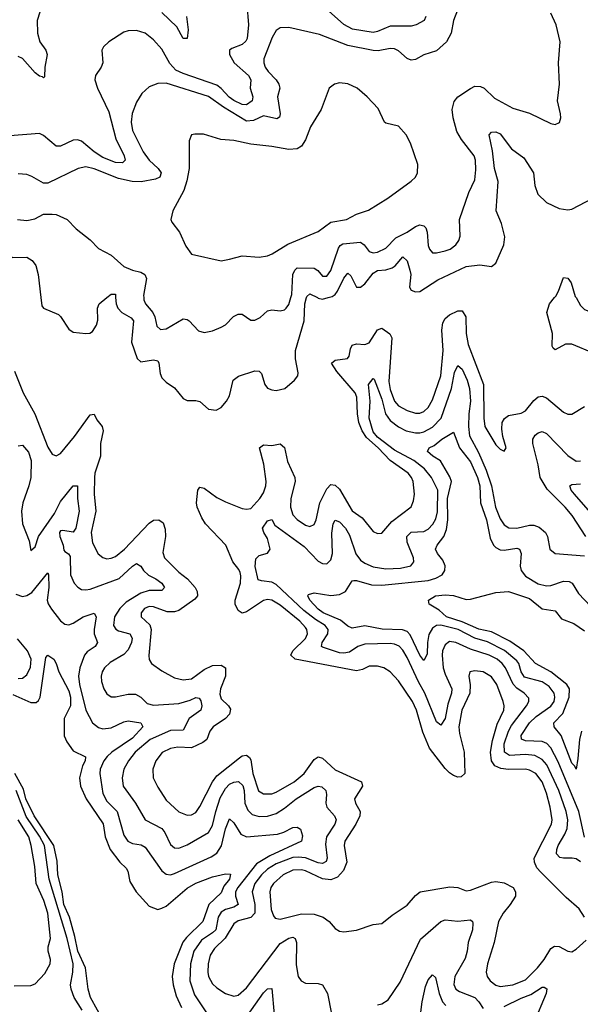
# Model space of a CAD drawing. Header units: inches. Extents: x 1694797 to 1849917, y 907313 to 1017959.
# Tile 655 of 656: x 1826217 to 1828870, y 936658 to 941314. Entities that reach past the tile are written whole.
import ezdxf

# ---------------------------------------------------------------- set-up
doc = ezdxf.new("R2010")
doc.units = ezdxf.units.IN
doc.header["$MEASUREMENT"] = 0
doc.layers.add('B8923', color=7, linetype='Continuous')
doc.layers.add('B8924', color=7, linetype='Continuous')

msp = doc.modelspace()

# ---------------------------------------------------------------- linework, layer by layer
at = {"layer": 'B8923', "color": 5}
for points, elevation in [([(1826317.5, 940000), (1826322, 939962), (1826330.2, 939950.2), (1826400, 939920), (1826410.6, 939910.6), (1826450, 939850.2), (1826470, 939836.5), (1826529.8, 939830.2), (1826548.3, 939831.7), (1826560.7, 939839.3), (1826581.1, 939870), (1826585.9, 939894.1), (1826585.5, 939950), (1826593.1, 939970), (1826629.4, 940000)], 720), ([(1826671, 940000), (1826672.7, 939970), (1826680.7, 939950), (1826700.8, 939930), (1826744.2, 939904.2), (1826755.5, 939890), (1826745.6, 939790), (1826772.5, 939712.5), (1826790, 939696.6), (1826850, 939706.7), (1826870, 939701.3), (1826875.4, 939690), (1826881, 939641), (1826890, 939620.3), (1826910, 939599.6), (1826950, 939574), (1826990, 939523.2), (1827010, 939514.4), (1827050, 939514.3), (1827069, 939509), (1827110, 939472.7), (1827147.4, 939467.4), (1827170, 939480.8), (1827196.2, 939510), (1827210, 939536.3), (1827227.6, 939610), (1827251.6, 939628.4), (1827330, 939653.7), (1827350, 939653), (1827361.7, 939641.7), (1827377.5, 939590), (1827390, 939572.7), (1827410, 939563.7), (1827430, 939561.4), (1827472.1, 939570), (1827518, 939610), (1827533.1, 939630), (1827535.3, 939644.7), (1827522, 939710), (1827522.3, 939750), (1827562.3, 939890), (1827566.7, 939970), (1827573.7, 940000)], 720), ([(1826803.7, 940000), (1826803.8, 939990), (1826812.2, 939970), (1826846.6, 939930), (1826856.8, 939910), (1826865.6, 939865.6), (1826882.8, 939850), (1826910, 939852.7), (1826990, 939899.6), (1827010, 939896.5), (1827019.3, 939890), (1827062.8, 939842.7), (1827090, 939835.3), (1827130, 939842.4), (1827170, 939859.7), (1827190, 939871.5), (1827229.2, 939910.8), (1827250, 939922.4), (1827270, 939921.5), (1827310, 939894), (1827330, 939892.9), (1827354.4, 939905.6), (1827390, 939937.6), (1827410, 939943.1), (1827450, 939937), (1827470, 939942), (1827477.4, 939950), (1827490, 939968.2), (1827499.8, 940000)], 740), ([(1827625.6, 940000), (1827630, 939997.7), (1827650, 939992.8), (1827676.3, 940000)], 720), ([(1828936, 939736), (1828830, 939780.5), (1828800.2, 939779.8), (1828750, 939753.8), (1828741.4, 939761.4), (1828737, 939770), (1828738.8, 939830), (1828711.3, 939930), (1828724.1, 939970), (1828748, 940000)], 680), ([(1828849.6, 940000), (1828870, 939962.4), (1828890, 939943.8), (1828910, 939935.5), (1828930, 939934.6), (1828969.7, 939950), (1828986, 939970), (1828992.1, 940000)], 680), ([(1828888.9, 937070), (1828864, 937110), (1828803.3, 937163.3), (1828682.7, 937282.7), (1828664.3, 937304.3), (1828652.4, 937330), (1828652, 937350), (1828734.2, 937510), (1828736, 937530), (1828726.8, 937590), (1828710, 937656), (1828689.5, 937710), (1828659.3, 937750), (1828630, 937766), (1828610, 937770.3), (1828530, 937767.9), (1828492.9, 937772.9), (1828465.9, 937785.9), (1828449, 937810), (1828445.5, 937850), (1828454.3, 937905.7), (1828476.9, 937983.1), (1828507.7, 938050), (1828508.8, 938070), (1828505.4, 938090), (1828474.8, 938170), (1828450, 938207.6), (1828410, 938229.9), (1828370, 938235), (1828347.2, 938230), (1828341.8, 938210), (1828349.2, 938169.2), (1828346.8, 938130), (1828308.9, 938050), (1828295.2, 937970), (1828298.3, 937938.3), (1828320.1, 937850), (1828323.2, 937750), (1828306, 937734), (1828290, 937732.7), (1828270, 937739.8), (1828250, 937752.2), (1828230, 937773.7), (1828155.6, 937870), (1828124.6, 937944.6), (1828095, 938050), (1828076.2, 938090), (1828010, 938188.5), (1827970, 938231.2), (1827939.3, 938250), (1827910, 938258), (1827870, 938258), (1827838.9, 938241.1), (1827810, 938234.9), (1827519.7, 938290), (1827500.6, 938310), (1827509.3, 938330), (1827570, 938387.9), (1827578.2, 938410), (1827576, 938430), (1827570, 938440.7), (1827542.7, 938470), (1827450, 938546.3), (1827409.9, 938569.9), (1827390, 938573), (1827370, 938567.6), (1827290, 938514.5), (1827270, 938507.3), (1827250, 938520.7), (1827236.7, 938550), (1827236.4, 938570), (1827261.6, 938650), (1827264, 938684), (1827260.4, 938700.4), (1827254.3, 938714.3), (1827225, 938750), (1827191.7, 938830), (1827095.7, 938930), (1827078.2, 938958.2), (1827056.1, 939010), (1827052.8, 939030), (1827060.2, 939090), (1827070, 939103.5), (1827090, 939099.5), (1827150, 939055), (1827190, 939034.4), (1827270, 939002.6), (1827290, 938999), (1827310, 939003.2), (1827353.5, 939050), (1827370, 939077.2), (1827380.9, 939110), (1827383.2, 939130), (1827372.5, 939212.5), (1827351.2, 939290), (1827370, 939304.4), (1827410, 939300.5), (1827450, 939309.2), (1827470, 939291.8), (1827484.8, 939224.8), (1827519.1, 939150), (1827520.8, 939130), (1827499.9, 939050), (1827498.1, 939010), (1827510, 938973.6), (1827530, 938950.8), (1827570, 938923.5), (1827590, 938918.2), (1827610, 938926.9), (1827619.4, 938950), (1827637.8, 939030), (1827670, 939095.4), (1827690, 939116.1), (1827710, 939113.8), (1827730, 939094.3), (1827790, 938992.3), (1827838.2, 938958.2), (1827890, 938894.9), (1827910, 938885.3), (1827930, 938886.4), (1827978.3, 938941.7), (1828069.1, 939010.9), (1828081, 939039), (1828085.7, 939070), (1828079, 939130), (1828071.6, 939150), (1828055.8, 939170), (1827970.4, 939230.4), (1827913.9, 939290), (1827858.4, 939338.4), (1827838, 939370), (1827821.4, 939410), (1827815.1, 939450), (1827811.6, 939530), (1827803.8, 939550), (1827716.9, 939650), (1827692.8, 939690), (1827710, 939704.3), (1827767.5, 939712.5), (1827776.1, 939723.9), (1827782.2, 939757.8), (1827790, 939774.9), (1827810, 939782.2), (1827850, 939778.7), (1827870, 939786.4), (1827910, 939848.5), (1827930, 939856), (1827968.3, 939828.3), (1827977.5, 939810), (1827964.2, 939604.2), (1827970, 939565.5), (1827990, 939510.9), (1828010, 939488.4), (1828050, 939465.8), (1828090, 939454.4), (1828110, 939454), (1828130, 939461.2), (1828150, 939481.1), (1828170, 939516.2), (1828209.1, 939630.9), (1828220.9, 939750), (1828214.5, 939845.5), (1828219.5, 939880.5), (1828230, 939901), (1828250, 939919.5), (1828290, 939937.7), (1828310, 939938), (1828327.5, 939910), (1828330.1, 939830), (1828339.2, 939779.2), (1828412, 939590), (1828414, 939430), (1828418.3, 939390), (1828470, 939304.4), (1828490, 939283.8), (1828510, 939274), (1828519.6, 939290), (1828503.3, 939343.3), (1828498, 939378), (1828500.7, 939410), (1828511.1, 939428.9), (1828530, 939442.2), (1828590, 939454.1), (1828610, 939465), (1828650, 939514.3), (1828670, 939531), (1828690, 939534), (1828710, 939526.3), (1828790, 939458.2), (1828810, 939449), (1828830, 939449), (1828890, 939485.3)], 680), ([(1828871.4, 937331.4), (1828850, 937345.7), (1828831.5, 937350), (1828790, 937349.1), (1828773.1, 937353.1), (1828757.5, 937370), (1828758.1, 937390), (1828764.9, 937410), (1828797, 937463), (1828807.9, 937490), (1828811.5, 937530), (1828803.5, 937570), (1828767.9, 937670), (1828710.6, 937790.6), (1828690, 937815.5), (1828654.7, 937834.7), (1828610, 937839.9), (1828534.4, 937834.4), (1828511.3, 937851.3), (1828509.9, 937890), (1828529.3, 937950.7), (1828543.7, 937976.3), (1828614.8, 938070), (1828625.7, 938090), (1828625.8, 938105.8), (1828603.7, 938130), (1828570, 938153.3), (1828552.2, 938172.2), (1828516.3, 938250), (1828500.4, 938270), (1828475.8, 938290), (1828439.1, 938310), (1828350, 938338), (1828281.1, 938370), (1828250, 938373.2), (1828230, 938358.9), (1828218, 938330), (1828215.9, 938310), (1828221.3, 938250), (1828230, 938219.7), (1828262.3, 938150), (1828260.8, 938130), (1828242.9, 938077.1), (1828230, 938009.6), (1828210, 937978.3), (1828190, 937993.7), (1828133.7, 938130), (1828103.5, 938183.5), (1828050, 938298.5), (1828030, 938333.4), (1828012.1, 938352.1), (1827990, 938361.8), (1827970, 938363.8), (1827850, 938362.1), (1827817.4, 938350), (1827777, 938323), (1827750, 938318.5), (1827730, 938320.6), (1827650, 938346.5), (1827645.2, 938350), (1827647.9, 938370), (1827674.4, 938410), (1827676.9, 938430), (1827661.9, 938450), (1827617.3, 938477.3), (1827561.2, 938521.2), (1827430, 938643.5), (1827410, 938654.8), (1827360.4, 938660.4), (1827346, 938666), (1827330.9, 938729.1), (1827334.4, 938765.6), (1827350, 938780.7), (1827390, 938792.2), (1827402.2, 938810), (1827390, 938861.2), (1827372, 938890), (1827365.6, 938910), (1827390, 938944.9), (1827410, 938951), (1827424.3, 938924.3), (1827563.4, 938823.4), (1827630, 938753.9), (1827650, 938742.5), (1827670, 938740.7), (1827690, 938760.3), (1827697.9, 938790), (1827693.9, 938886.1), (1827700.8, 938930), (1827710, 938947.7), (1827730, 938939.4), (1827758.9, 938910), (1827776.9, 938876.9), (1827807.9, 938787.8), (1827830, 938759.2), (1827850, 938744.3), (1827890, 938727.7), (1827950, 938717.8), (1828019.3, 938720.7), (1828068.1, 938731.9), (1828082, 938750), (1828079.9, 938770), (1828050, 938843.5), (1828048.8, 938871.2), (1828070, 938890.7), (1828130, 938893.8), (1828150, 938905), (1828171.7, 938928.3), (1828185.5, 938954.5), (1828193.3, 938986.7), (1828196, 939090), (1828165.2, 939150), (1828133.1, 939190), (1828081.2, 939230), (1827990, 939279.1), (1827910, 939340.7), (1827890, 939364.9), (1827870.3, 939430), (1827875.5, 939510), (1827867.5, 939590), (1827890, 939617.7), (1827894.4, 939614.4), (1827930, 939520.7), (1827947.2, 939450), (1827970, 939418.5), (1828009, 939389), (1828045.8, 939370), (1828090, 939360.6), (1828110, 939360.8), (1828130, 939365.7), (1828170, 939388.2), (1828211.8, 939430), (1828259.6, 939570), (1828274.4, 939645.6), (1828290, 939678.9), (1828310, 939661.2), (1828334.2, 939610), (1828345.7, 939570), (1828350.1, 939509.9), (1828342.2, 939450), (1828340.6, 939390), (1828346, 939346), (1828387.5, 939267.5), (1828424.2, 939184.2), (1828449, 939110), (1828467.8, 939010), (1828490, 938953.6), (1828510, 938925.7), (1828531.8, 938911.8), (1828570, 938910.1), (1828630, 938924.8), (1828650, 938923.6), (1828675, 938915), (1828704.5, 938890), (1828714, 938870), (1828724.9, 938810), (1828750, 938790.3), (1828890, 938779.5)], 660), ([(1826192.8, 939652.8), (1826232.6, 939550), (1826289.2, 939450), (1826350, 939293.1), (1826370, 939259.5), (1826390, 939251.7), (1826410, 939263.2), (1826476.7, 939343.3), (1826550, 939445.2), (1826570, 939448.4), (1826582.6, 939422.6), (1826607.1, 939390), (1826611.5, 939370), (1826599.2, 939310), (1826599.6, 939250), (1826572.7, 939170), (1826570.5, 939150), (1826569.3, 939070), (1826577.5, 938990), (1826554.6, 938890), (1826561.2, 938841.2), (1826588.4, 938788.4), (1826610, 938771.3), (1826630, 938765.4), (1826650, 938767.3), (1826670, 938776.3), (1826712.7, 938810), (1826830, 938932.8), (1826850, 938947.1), (1826875.8, 938950), (1826895.5, 938935.5), (1826905.3, 938905.3), (1826906.6, 938870), (1826894.4, 938794.4), (1826901.8, 938770), (1826970, 938702.2), (1827011.4, 938670), (1827046.7, 938630), (1827057.4, 938610), (1827058.2, 938590), (1827045.3, 938574.7), (1826970, 938520.8), (1826950, 938513.9), (1826914.3, 938514.3), (1826850, 938537.6), (1826830, 938539.1), (1826807.8, 938530), (1826791.1, 938510), (1826792.1, 938490), (1826832.3, 938452.3), (1826839.4, 938430), (1826827.5, 938307.5), (1826829.3, 938289.3), (1826840.3, 938270), (1826890, 938234.7), (1826950, 938202), (1826990, 938192.3), (1827030, 938198.2), (1827090, 938242.2), (1827130, 938260.6), (1827170, 938262.7), (1827190.9, 938250), (1827190.6, 938210), (1827166.7, 938150), (1827164.6, 938124.6), (1827170, 938102.4), (1827204.5, 938070), (1827214.5, 938054.5), (1827210.1, 938030), (1827190.9, 938010), (1827132.8, 937970), (1827117.4, 937950), (1827103.2, 937910), (1827084.3, 937895.7), (1827030, 937871.6), (1826965.5, 937874.5), (1826930, 937867.6), (1826891.5, 937848.5), (1826861.7, 937810), (1826846.6, 937770), (1826847.8, 937730), (1826870, 937684.6), (1826910, 937624), (1826970, 937568.4), (1827010, 937552.1), (1827030, 937553.8), (1827050, 937566), (1827070, 937593.5), (1827129.4, 937710), (1827150, 937738.5), (1827256.4, 937823.6), (1827270, 937832.7), (1827290, 937836.6), (1827305.1, 937825.1), (1827310, 937814.6), (1827319.5, 937750), (1827347.2, 937667.2), (1827370, 937652.9), (1827410, 937654.1), (1827430, 937661.2), (1827515.4, 937710), (1827563.6, 937750), (1827610, 937815.9), (1827630, 937828.3), (1827650, 937823), (1827710, 937767), (1827834.9, 937710), (1827839.3, 937690), (1827800.5, 937630), (1827805.7, 937610), (1827827.7, 937570), (1827826.7, 937550), (1827808.3, 937510), (1827756.2, 937430), (1827751.7, 937410), (1827765.2, 937330), (1827749.7, 937290.3), (1827720.3, 937259.7), (1827690, 937247.2), (1827650, 937251.1), (1827570, 937289.2), (1827550, 937294.2), (1827510, 937292.8), (1827462.9, 937270), (1827418.1, 937230), (1827405.3, 937210), (1827400.3, 937190), (1827407.1, 937107.1), (1827417.2, 937077.2), (1827425.9, 937065.9), (1827450, 937061.2), (1827550, 937086.3), (1827610, 937084.8), (1827652.9, 937070), (1827680.9, 937050), (1827710, 937017.1), (1827730, 937004.4), (1827750, 937000.3), (1827810, 937008.4), (1827890, 937035.8), (1827930, 937040.4), (1827979.6, 937080.4), (1828050, 937127.1), (1828090, 937172.4), (1828112.3, 937190), (1828253.1, 937213.1), (1828290.1, 937210.1), (1828330, 937194.7), (1828350, 937197.7), (1828450, 937236.6), (1828470, 937238.8), (1828510, 937232.6), (1828551.5, 937210), (1828563.6, 937190), (1828563.6, 937170), (1828538.6, 937130), (1828505.5, 937090), (1828483.2, 937050), (1828462.1, 936950), (1828430.6, 936850), (1828424.6, 936810), (1828429.4, 936790), (1828443.5, 936770), (1828470, 936749.4), (1828490, 936742.3), (1828550, 936749.6), (1828610, 936774.7), (1828667.8, 936830), (1828698.8, 936870), (1828730, 936922.8), (1828747.2, 936932.8), (1828770, 936932.1), (1828810, 936910.2), (1828830, 936907), (1828850, 936918.5), (1828898, 936962)], 680), ([(1828890, 937449.2), (1828863.4, 937570), (1828765.6, 937805.6), (1828730.9, 937870.9), (1828711.5, 937891.5), (1828690, 937901.2), (1828610, 937903.5), (1828591.9, 937911.9), (1828589.9, 937930), (1828628.7, 937990), (1828660.3, 938019.7), (1828730, 938067.5), (1828745.6, 938090), (1828749.9, 938110), (1828746.3, 938130), (1828721.7, 938161.7), (1828690, 938182.9), (1828605.9, 938205.9), (1828590, 938229.8), (1828578.3, 938270), (1828570, 938282.5), (1828511.8, 938331.8), (1828430, 938372.9), (1828370, 938390.5), (1828291, 938431), (1828209.4, 938450.6), (1828189.8, 938450.2), (1828170, 938437.2), (1828153.5, 938406.5), (1828146.9, 938370), (1828145.3, 938314.7), (1828130, 938284.4), (1828110, 938309.8), (1828065, 938405), (1828050, 938421.6), (1828028.9, 938428.9), (1827931.7, 938431.7), (1827850, 938448.2), (1827790, 938437.1), (1827770, 938447.1), (1827735.2, 938475.2), (1827653.2, 938510), (1827630, 938527.4), (1827589.1, 938570), (1827580.5, 938590), (1827583.3, 938596.7), (1827610, 938604), (1827690, 938591.5), (1827730, 938595.5), (1827758.4, 938610), (1827790, 938660.3), (1827798.2, 938661.8), (1827810, 938662.2), (1827881.4, 938641.4), (1827930, 938640.4), (1828150, 938663.2), (1828186.2, 938673.8), (1828215.7, 938690), (1828228.9, 938710), (1828230, 938732.4), (1828219.2, 938759.2), (1828193.2, 938790), (1828184.7, 938810), (1828192.8, 938830), (1828224, 938870), (1828236.6, 938903.4), (1828242.4, 938950), (1828242, 939050), (1828259.9, 939130), (1828252.9, 939152.9), (1828208.1, 939228.1), (1828171.2, 939250), (1828147.2, 939272.8), (1828154.7, 939290), (1828178.9, 939301.1), (1828214.8, 939330), (1828270, 939364.4), (1828298.7, 939290), (1828350, 939223.4), (1828383.9, 939150), (1828394, 939110), (1828397.9, 939030), (1828425.3, 938950), (1828442.9, 938862.9), (1828458.9, 938830), (1828470, 938818), (1828490, 938807.4), (1828510, 938806), (1828570, 938815), (1828581.7, 938810), (1828590.1, 938790), (1828585.9, 938730), (1828589.5, 938710), (1828610, 938683.2), (1828670, 938647.3), (1828710, 938637.6), (1828730, 938639.4), (1828790, 938658.9), (1828817.4, 938657.4), (1828831, 938650), (1828861.7, 938601.7), (1828919.9, 938539.9)], 640), ([(1828895.3, 938870), (1828830.5, 938970), (1828798.3, 939010), (1828713.6, 939093.6), (1828679.4, 939150), (1828669.9, 939210.1), (1828645.3, 939310), (1828645.6, 939330), (1828656.8, 939350), (1828670, 939360.2), (1828690, 939366.4), (1828710, 939357.8), (1828810, 939253.2), (1828850, 939227.3), (1828870, 939228)], 660), ([(1826210, 939299.1), (1826230, 939302), (1826258.3, 939270), (1826271.6, 939230), (1826269.5, 939149.5), (1826260.1, 939110), (1826231.6, 939030), (1826225.1, 938990), (1826229.7, 938929.7), (1826261.3, 938850), (1826270, 938804.7), (1826290, 938821), (1826306, 938870), (1826381, 938979), (1826410, 939036.1), (1826470, 939110.4), (1826490, 939110.6), (1826490.6, 939050), (1826497.7, 938990), (1826482.9, 938910), (1826470, 938891.1), (1826421.5, 938898.5), (1826410, 938897.6), (1826405.3, 938890), (1826406.4, 938870), (1826423.3, 938830), (1826426.3, 938806.3), (1826430, 938799), (1826447.8, 938787.8), (1826455.3, 938775.3), (1826457.1, 938690), (1826474.9, 938650), (1826491.5, 938631.5), (1826510, 938620.2), (1826530, 938617.6), (1826550, 938621), (1826687.6, 938672.4), (1826750, 938730.2), (1826770, 938742.3), (1826790, 938730.4), (1826802, 938710), (1826826.9, 938686.9), (1826861.5, 938670), (1826889.2, 938650), (1826901.5, 938630), (1826890, 938615.8), (1826830, 938615.2), (1826790, 938602.8), (1826720.8, 938559.2), (1826690, 938529.9), (1826665.5, 938490), (1826660.7, 938450), (1826671.7, 938431.7), (1826684.3, 938424.3), (1826738.8, 938410), (1826749.5, 938390), (1826745.9, 938370), (1826730, 938334.4), (1826710, 938312.5), (1826645.8, 938274.2), (1826618, 938250), (1826606.7, 938230), (1826601.9, 938210), (1826604.1, 938184.1), (1826615.4, 938150), (1826630, 938126), (1826650, 938112.3), (1826670, 938111.8), (1826730, 938125.1), (1826764.3, 938124.3), (1826790, 938110.2), (1826820, 938080), (1826850, 938072.8), (1826970, 938081.1), (1827023.8, 938096.2), (1827050, 938108.4), (1827066.1, 938106.1), (1827074.1, 938094), (1827078.9, 938070), (1827074, 938050), (1827019.5, 938010), (1826990, 937955.2), (1826930, 937953), (1826833.9, 937910), (1826763.6, 937850), (1826731.4, 937810), (1826710.1, 937770), (1826701.9, 937730), (1826706.8, 937690), (1826764.5, 937610), (1826810.1, 937530.1), (1826889.3, 937489.3), (1826903.8, 937470), (1826930, 937414), (1826950, 937398.4), (1826970, 937396.1), (1827010, 937412.3), (1827110, 937471.3), (1827130, 937503.1), (1827144.5, 937570), (1827164.9, 937635.1), (1827190, 937678.8), (1827210, 937698.8), (1827230, 937709), (1827251.6, 937711.6), (1827272.3, 937692.3), (1827278.4, 937670), (1827282.8, 937610), (1827296.1, 937576.1), (1827316.4, 937556.4), (1827350, 937545.8), (1827390, 937548.7), (1827430, 937560.1), (1827470, 937585.2), (1827525, 937630), (1827610, 937683.3), (1827630, 937690.1), (1827646.5, 937686.5), (1827666, 937670), (1827668.7, 937650), (1827665, 937610), (1827669.6, 937590), (1827705.8, 937550), (1827714.4, 937530), (1827708.1, 937510), (1827668.7, 937450), (1827664.7, 937415.3), (1827671.4, 937350), (1827666.9, 937333.1), (1827650, 937324.4), (1827630, 937327.6), (1827570, 937350.2), (1827534.7, 937354.7), (1827510, 937352.3), (1827430, 937322.6), (1827390, 937296.6), (1827361, 937270), (1827329.7, 937230), (1827316.2, 937190), (1827329.4, 937130), (1827329.6, 937090), (1827310.9, 937069.1), (1827250, 937053.5), (1827230, 937038.4), (1827188.9, 936971.1), (1827138.2, 936921.8), (1827118.9, 936890), (1827108.8, 936850), (1827106.7, 936810), (1827110.7, 936790), (1827130, 936755), (1827150, 936735.8), (1827191.2, 936708.8), (1827230, 936697.1), (1827250, 936702.2), (1827290, 936735.7), (1827450, 936945.8), (1827490, 936971.5), (1827510, 936975.6), (1827520.3, 936970), (1827527.5, 936950), (1827524.9, 936844.9), (1827534.3, 936790), (1827549.3, 936769.3), (1827570, 936757.7), (1827630, 936756.5), (1827650.2, 936750.2), (1827673.1, 936710), (1827693.1, 936613.1)], 660), ([(1828939.3, 938959.3), (1828842.8, 939070), (1828827.2, 939090), (1828820.5, 939110), (1828830, 939116.2), (1828870, 939120.1)], 640), ([(1826197.9, 938597.9), (1826230, 938587.3), (1826250, 938591.3), (1826273.9, 938606.1), (1826350, 938698), (1826354, 938690), (1826355, 938630), (1826347.5, 938570), (1826352.3, 938552.3), (1826366.8, 938526.8), (1826410, 938471.4), (1826430, 938455.2), (1826450, 938452.8), (1826470, 938460.2), (1826516.9, 938490), (1826570, 938508.5), (1826578.5, 938490), (1826568.6, 938431.4), (1826569.6, 938410), (1826584.8, 938370), (1826574.5, 938350), (1826535.6, 938324.4), (1826523.8, 938310), (1826501.5, 938250), (1826495.7, 938210), (1826500.3, 938170), (1826529.3, 938049.3), (1826560.9, 937990), (1826590, 937966.5), (1826610, 937961.7), (1826650, 937965.2), (1826710, 937994.5), (1826730, 937998.6), (1826790.6, 937990), (1826799.7, 937970), (1826750, 937917.6), (1826652.8, 937850), (1826630.1, 937830), (1826615.8, 937810), (1826597.6, 937770), (1826595.9, 937750), (1826610, 937655.3), (1826630, 937619.5), (1826677.4, 937570), (1826710, 937458.3), (1826728.8, 937430), (1826750, 937419.3), (1826792.4, 937412.4), (1826810, 937400.6), (1826889, 937289), (1826910, 937273.2), (1826930, 937271), (1826950, 937276.6), (1827123.7, 937356.3), (1827150, 937373), (1827172.2, 937407.8), (1827190, 937487.4), (1827210, 937534.9), (1827230, 937515.8), (1827263.1, 937463.1), (1827290, 937450.1), (1827437.1, 937462.9), (1827467.5, 937472.5), (1827510, 937494), (1827530, 937495.2), (1827545.8, 937485.8), (1827555.5, 937455.5), (1827550.2, 937430), (1827399.8, 937360.2), (1827337.5, 937322.5), (1827248.6, 937210), (1827238.4, 937190), (1827237.9, 937170), (1827250.1, 937129.9), (1827230, 937116.9), (1827190, 937107.4), (1827170, 937094.1), (1827156.6, 937070), (1827144.3, 937010), (1827130, 936995.7), (1827077.7, 936962.3), (1827041.1, 936910), (1827024.8, 936850), (1827022.6, 936770), (1827043.8, 936703.8), (1827119.1, 936590)], 640), ([(1828875.4, 937950), (1828865.3, 937910), (1828858.8, 937821.2), (1828850, 937769.6), (1828844.1, 937784.1), (1828830, 937799.2), (1828778.4, 937930), (1828745.5, 937970), (1828744.8, 937990), (1828787, 938033), (1828816.5, 938110), (1828818.1, 938150), (1828806.1, 938170), (1828730, 938231), (1828658, 938270), (1828602.7, 938330), (1828535.6, 938375.6), (1828450, 938419.2), (1828390, 938432.5), (1828310, 938466.9), (1828236.1, 938490), (1828202.1, 938522.1), (1828155.1, 938550), (1828152, 938570), (1828184, 938590), (1828230, 938595.3), (1828270, 938592.2), (1828330, 938572.5), (1828350, 938573.4), (1828470, 938605.5), (1828530, 938610.6), (1828630, 938577.2), (1828690, 938527.8), (1828750, 938518.3), (1828781.3, 938481.3), (1828838.4, 938458.4), (1828890, 938423.9)], 620), ([(1826210, 938199.2), (1826230, 938201.2), (1826250, 938216.3), (1826268.1, 938251.9), (1826271, 938290), (1826254.5, 938330), (1826207.2, 938387.2)], 640), ([(1826183.8, 938123.8), (1826270, 938085), (1826294.1, 938085.9), (1826305.6, 938094.4), (1826313.2, 938110), (1826341.3, 938298.7), (1826350, 938308.8), (1826378.5, 938290), (1826390, 938270.4), (1826402, 938230), (1826450, 938140.7), (1826457.8, 938110), (1826456.9, 938070), (1826427.9, 938010), (1826427.3, 937927.3), (1826439.4, 937899.4), (1826470, 937857), (1826528.4, 937828.4), (1826526.7, 937810), (1826514.7, 937785.3), (1826499.8, 937730), (1826505.3, 937690), (1826531.9, 937630), (1826612.1, 937512.1), (1826621.2, 937450), (1826645.7, 937390), (1826690, 937330.2), (1826721.5, 937301.5), (1826728.3, 937288.3), (1826738.8, 937238.8), (1826767.3, 937190), (1826830, 937121.6), (1826870, 937106.9), (1826890, 937112.9), (1826910, 937122), (1827010, 937206.9), (1827050, 937231.8), (1827130, 937261.3), (1827190, 937275), (1827214.3, 937274.3), (1827210.1, 937250), (1827183.2, 937216.8), (1827170, 937186), (1827112.7, 937130), (1827084.2, 937050), (1827005.5, 936974.5), (1826988.2, 936951.8), (1826947.1, 936850), (1826939.1, 936790), (1826943.3, 936750), (1826957.9, 936697.9), (1826983.3, 936643.3)], 620), ([(1826618.4, 936570), (1826552.7, 936690), (1826540.4, 936730), (1826528.4, 936830), (1826491.6, 936910), (1826478.3, 936978.3), (1826452.1, 937070), (1826425.2, 937130), (1826418.6, 937190), (1826398.1, 937270), (1826394.5, 937334.5), (1826379.1, 937410), (1826284.7, 937550), (1826246.7, 937630), (1826234.9, 937674.9), (1826193.2, 937750)], 620), ([(1826512.1, 936630), (1826475.4, 936690), (1826459.9, 936730), (1826457.9, 936750), (1826469.1, 936810.9), (1826469.2, 936850), (1826441.3, 936970), (1826356.3, 937250), (1826334.2, 937410), (1826310, 937454), (1826246.9, 937546.9), (1826200, 937670)], 640), ([(1826190, 936744.9), (1826270, 936746.7), (1826290, 936754.9), (1826335.8, 936804.2), (1826360.6, 936850), (1826362.5, 936870), (1826351.8, 936910), (1826351.8, 936930), (1826362.1, 936970), (1826349.5, 937090), (1826330.5, 937149.5), (1826295.6, 937230), (1826288.1, 937310), (1826271.1, 937410), (1826259.4, 937450), (1826209.9, 937530)], 660), ([(1827910, 936656.3), (1827930, 936660.7), (1827960.1, 936679.9), (1828016.9, 936763.1), (1828112.9, 936967.1), (1828210, 937049.2), (1828230, 937057.5), (1828290, 937050.8), (1828350, 937058.5), (1828359.6, 937050), (1828361.6, 937041.6), (1828359.3, 937010), (1828338.5, 936950), (1828334.1, 936910), (1828324.3, 936875.6), (1828276.6, 936790), (1828271.2, 936751.2), (1828281.2, 936730), (1828298.7, 936718.7), (1828370, 936691.2), (1828390.1, 936670), (1828410, 936639.2)], 660), ([(1828108.3, 936570), (1828121.9, 936670), (1828137.7, 936742.3), (1828150, 936774), (1828170, 936797.1), (1828184.4, 936784.4), (1828201.3, 936710), (1828217.9, 936670), (1828233.2, 936653.2)], 640), ([(1827230, 936514.6), (1827370, 936711.9), (1827390, 936731.3), (1827410, 936732.4), (1827421, 936610)], 640), ([(1828510, 936647.6), (1828590, 936687.7), (1828635.1, 936704.9), (1828690, 936740.1), (1828699.2, 936739.2), (1828711.2, 936731.2), (1828708.8, 936710), (1828650.3, 936570)], 660)]:
    msp.add_lwpolyline(points, dxfattribs=dict(at, elevation=elevation))
at = {"layer": 'B8924', "color": 5}
for points, elevation in [([(1827292.3, 941387.7), (1827299.9, 941290), (1827293.8, 941226.2), (1827287.2, 941212.8), (1827270, 941197.7), (1827221.2, 941178.8), (1827209.3, 941170), (1827209.6, 941150), (1827232.1, 941110), (1827299.3, 941050), (1827311.3, 941030), (1827306.9, 940990), (1827320.1, 940950), (1827317.6, 940930), (1827290, 940911.1), (1827270, 940914), (1827230, 940932.6), (1827207.9, 940947.9), (1827170, 940989.5), (1827150, 941004.2), (1826990, 941060.2), (1826956.5, 941076.5), (1826926.8, 941106.8), (1826890, 941175.1), (1826850, 941219.2), (1826810, 941251.4), (1826770, 941263.7), (1826730, 941262.2), (1826710, 941255.4), (1826638.5, 941210), (1826613.9, 941186.1), (1826606.3, 941170), (1826609.6, 941110), (1826602.4, 941090), (1826575.5, 941050), (1826573, 941030), (1826584.7, 940990), (1826638.1, 940878.1), (1826671.8, 940751.8), (1826711.3, 940670), (1826715.5, 940650), (1826703.1, 940636.9), (1826670, 940639.5), (1826610, 940662.7), (1826569.3, 940689.3), (1826510, 940739.6), (1826490, 940746.2), (1826470, 940744.8), (1826410, 940717.1), (1826390, 940716.5), (1826330, 940767.3), (1826310, 940775.9), (1826170, 940765.4)], 720), ([(1828308.2, 941410), (1828269.5, 941310), (1828259.1, 941250), (1828237.1, 941210), (1828190, 941167.9), (1828130, 941148.9), (1828090, 941125.5), (1828070, 941123.5), (1828050, 941130.8), (1828010, 941166.8), (1827990, 941176.5), (1827970, 941177.5), (1827913.5, 941166.5), (1827890, 941168.7), (1827770, 941192.8), (1827635.3, 941244.8), (1827490, 941277.1), (1827450, 941275.6), (1827430, 941263.5), (1827411.1, 941230), (1827372.8, 941130), (1827371.8, 941110), (1827378.7, 941090), (1827393, 941070), (1827430.8, 941030), (1827443.7, 941010), (1827447.5, 940990), (1827436.3, 940950), (1827450.1, 940869.9), (1827446.1, 940853.9), (1827433.6, 940846.4), (1827370, 940860.1), (1827322.6, 940837.4), (1827290, 940835.2), (1827180.6, 940900.6), (1827110, 940950.7), (1826910, 941013.8), (1826870, 941012.8), (1826830, 940997.6), (1826795.1, 940964.9), (1826770, 940925.1), (1826748.8, 940871.2), (1826744.4, 940830), (1826750.8, 940790), (1826800.6, 940690), (1826830, 940650.1), (1826872.1, 940610), (1826885.8, 940590), (1826879.7, 940570), (1826860, 940560), (1826792.1, 940547.9), (1826749.1, 940549.1), (1826683.8, 940563.8), (1826570, 940609.9), (1826530, 940618.3), (1826493, 940610), (1826350, 940541.6), (1826330, 940541.6), (1826273.7, 940573.7), (1826250, 940581.7), (1826210, 940586.2)], 740), ([(1826312.5, 941350), (1826300.1, 941310), (1826301.3, 941250), (1826312.1, 941210), (1826340.6, 941170), (1826347, 941150), (1826335.1, 941090), (1826335, 941044.9), (1826330, 941038.9), (1826324.5, 941044.5), (1826310, 941047), (1826290, 941063.4), (1826230, 941131.1), (1826210, 941140.7)], 680), ([(1827005.6, 941330), (1827013.7, 941266.3), (1827010, 941226), (1826990, 941226.2), (1826960.4, 941280.4), (1826890, 941348.2)], 680), ([(1827499.8, 940000), (1827504.5, 940015.5), (1827509.9, 940110), (1827519.2, 940130), (1827530, 940141.1), (1827610, 940139.8), (1827628, 940128), (1827650, 940102), (1827670, 940101.5), (1827690, 940129), (1827725.8, 940234.2), (1827733.3, 940246.7), (1827745.8, 940254.2), (1827830, 940262.1), (1827847.3, 940250), (1827870, 940218), (1827890, 940212.5), (1827910, 940214.8), (1827950, 940234), (1827996.9, 940283.1), (1828050, 940309.1), (1828090, 940337), (1828110, 940343.7), (1828130, 940339.7), (1828138.9, 940330), (1828145.5, 940310), (1828150, 940246), (1828155.8, 940230), (1828170, 940212.7), (1828190, 940211.8), (1828230, 940221.3), (1828253.6, 940230), (1828281.1, 940250), (1828295, 940270), (1828301.2, 940290), (1828298.7, 940370), (1828343, 940497), (1828370, 940557.3), (1828375.8, 940604.2), (1828373.2, 940650), (1828367.5, 940670), (1828307.2, 940747.2), (1828286, 940786), (1828268, 940850), (1828263, 940890), (1828272.5, 940927.5), (1828289.8, 940950), (1828350, 940989.3), (1828370, 940999.8), (1828398, 940998), (1828414.9, 940990), (1828463.2, 940943.2), (1828550, 940896.2), (1828630, 940872), (1828730, 940823.1), (1828750, 940819.1), (1828771.5, 940828.5), (1828777.6, 940850), (1828776.3, 940870), (1828761.1, 940930), (1828770.8, 941010), (1828766.6, 941110), (1828774.1, 941210), (1828755.5, 941290), (1828730, 941346)], 740), ([(1828138, 941330), (1828130.2, 941310), (1828092.7, 941290), (1828070, 941284.5), (1827970, 941283.3), (1827910, 941258.3), (1827890, 941254.6), (1827791.3, 941270), (1827750, 941291), (1827650, 941381.3)], 720), ([(1827676.3, 940000), (1827694.9, 940005.1), (1827710, 940015), (1827721.3, 940030), (1827750, 940091.8), (1827770, 940116.5), (1827783.6, 940103.6), (1827810, 940048.8), (1827830, 940048.8), (1827850, 940066.1), (1827890, 940115.6), (1827910, 940128), (1827950, 940131.6), (1827979.2, 940140.8), (1827993.6, 940150), (1828030, 940193.7), (1828050, 940174.3), (1828063.5, 940130), (1828067.4, 940110), (1828060.9, 940050), (1828070, 940035.8), (1828090, 940027.3), (1828110, 940028.8), (1828195.2, 940084.8), (1828330, 940146.8), (1828394.8, 940154.8), (1828450, 940147), (1828470, 940163.8), (1828507.6, 940250), (1828512.7, 940287.3), (1828497.6, 940350), (1828471.3, 940410), (1828480.7, 940550), (1828464.1, 940610), (1828454.6, 940694.6), (1828438, 940770), (1828450, 940783.1), (1828470, 940784), (1828490, 940774.7), (1828544, 940704), (1828601.9, 940661.9), (1828648.8, 940590), (1828654.1, 940530), (1828668.6, 940490), (1828710, 940449.4), (1828770, 940422), (1828810, 940414.9), (1828830, 940418.7), (1828929.8, 940470.2)], 720), ([(1826206, 940370), (1826250, 940365.2), (1826287.9, 940372.1), (1826330, 940394.9), (1826370, 940395.5), (1826390, 940393), (1826441, 940370), (1826484.8, 940324.8), (1826550, 940274), (1826590, 940231.8), (1826650, 940200.2), (1826710, 940146.6), (1826750, 940129.4), (1826790, 940121.1), (1826808.8, 940110), (1826817.5, 940090), (1826803.5, 940010), (1826803.7, 940000)], 740), ([(1826017.2, 940000), (1826026.1, 940010), (1826051.2, 940050), (1826086.8, 940130), (1826090, 940210.5), (1826110, 940223.9), (1826184.9, 940190), (1826250, 940191.2), (1826276.3, 940176.3), (1826292.5, 940152.5), (1826304.4, 940110), (1826317.5, 940000)], 720), ([(1828748, 940000), (1828753.3, 940006.7), (1828765.9, 940030), (1828790, 940094.6), (1828810, 940092.2), (1828825.8, 940070), (1828846.2, 940006.2), (1828849.6, 940000)], 680), ([(1826629.4, 940000), (1826650, 940017), (1826670, 940016.4), (1826671, 940000)], 720), ([(1827573.7, 940000), (1827574.9, 940005.1), (1827590, 940018.7), (1827625.6, 940000)], 720)]:
    msp.add_lwpolyline(points, dxfattribs=dict(at, elevation=elevation))
at = {"layer": 'B8924', "color": 5, "elevation": 760}
msp.add_lwpolyline([(1827730, 941015.6), (1827706, 941010), (1827680.7, 940990), (1827643.7, 940890), (1827592.4, 940807.6), (1827570, 940747), (1827550, 940716.9), (1827530, 940704.4), (1827490, 940700.3), (1827410, 940715.3), (1827310, 940726), (1827230, 940742.5), (1827168.2, 940748.2), (1827087, 940773), (1827046.2, 940773.8), (1827030.6, 940769.4), (1827019.1, 940740.9), (1827018.5, 940610), (1827007.6, 940552.4), (1826993.1, 940506.9), (1826941.6, 940410), (1826932.7, 940370), (1826936.4, 940356.4), (1826973.4, 940310), (1827002.8, 940242.8), (1827030, 940204.9), (1827170, 940174.4), (1827210, 940182.6), (1827270, 940198.3), (1827350, 940192), (1827390, 940198.3), (1827412.4, 940207.6), (1827486.3, 940253.7), (1827630, 940312.7), (1827690, 940357.2), (1827762.7, 940370), (1827810, 940394.6), (1827867, 940413), (1827959.3, 940470), (1828069.6, 940550.3), (1828089.3, 940570), (1828099.5, 940590), (1828100.5, 940630), (1828066, 940730), (1828046, 940770), (1828010, 940811.5), (1827950, 940824.5), (1827942.7, 940830), (1827913.7, 940893.7), (1827860.9, 940950), (1827814.5, 940990), (1827770, 941011.5)], close=True, dxfattribs=at)

doc.saveas('drawing.dxf')
